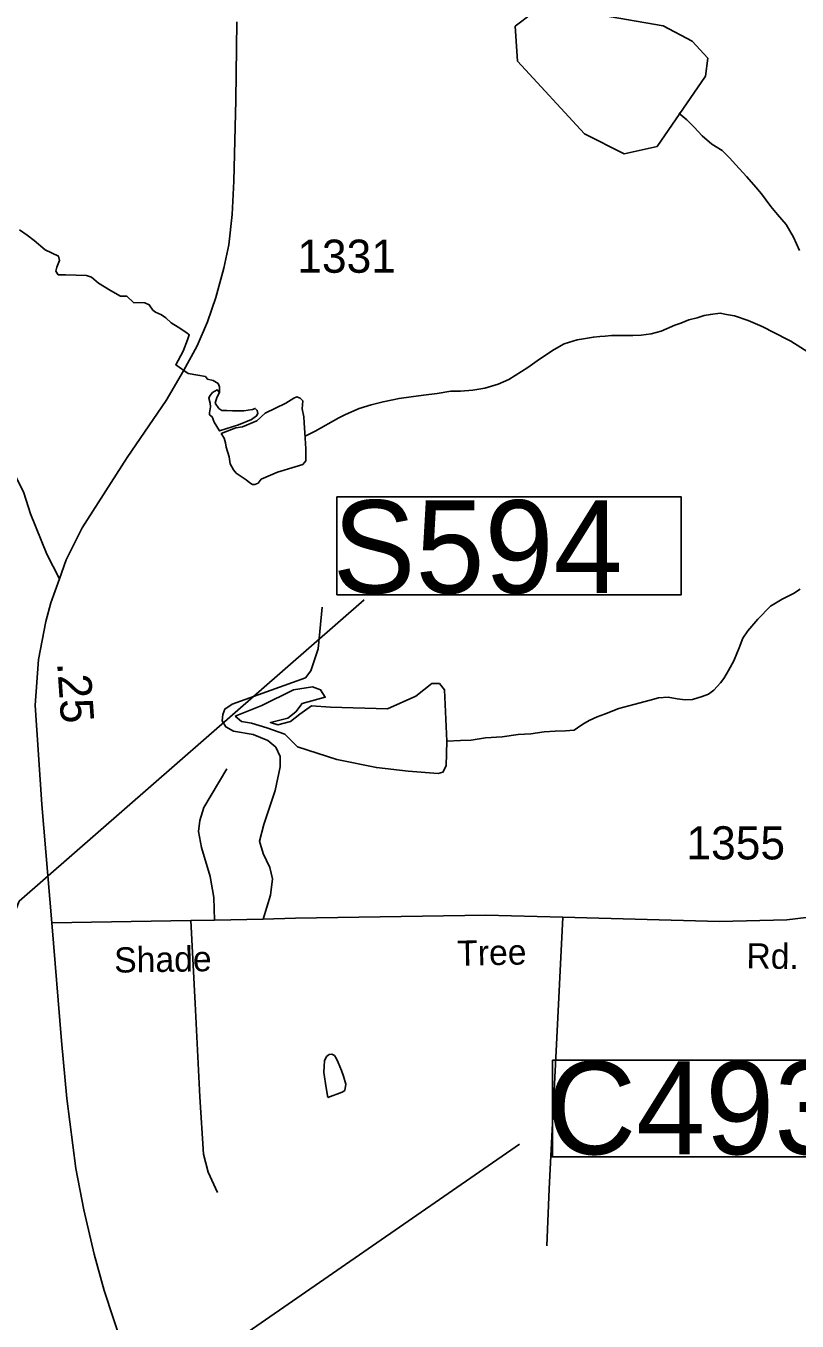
# Model space of a CAD drawing. Extents: x 2082433 to 2279600, y 546599 to 755198.
# Drawn here: x 2139789 to 2142696, y 611701 to 616585 of the extents above; entities that cross this region are included whole.
import ezdxf

# ---------------------------------------------------------------- set-up
doc = ezdxf.new("R2010")
doc.units = 0
for name, color, linetype in [('Exist Hydrographic Creek Single Shore', 7, 'Continuous'), ('Exist Hydrographic Misc Water Feature', 7, 'Continuous'), ('Exist Hydrographic Pond Over 1500 Sq Ft', 7, 'Continuous'), ('Exist Road Non-System Type 51', 7, 'Continuous'), ('Exist Road Primary Interstate Structure Culvert Number Label', 7, 'Continuous'), ('Exist Road Primary Interstate Structure Ovrhead Sign CELL', 7, 'Continuous'), ('Exist Road Primary Interstate Structure Ovrhead Sign Number Label', 7, 'Continuous'), ('Exist Road Secondary Mileage Hundredths English Label', 7, 'Continuous'), ('Exist Road Secondary Structure Culvert Number Label', 7, 'Continuous'), ('Exist Road Secondary Type 51 Attributed', 7, 'Continuous'), ('Exist Road Secondary Type 51 Label', 7, 'Continuous'), ('Exist Road Secondary Type 51 Number Label', 7, 'Continuous')]:
    doc.layers.add(name, color=color, linetype=linetype)

msp = doc.modelspace()

# ---------------------------------------------------------------- linework, layer by layer
at = {"layer": 'Exist Hydrographic Creek Single Shore'}
for points in [[(2142250.3, 616256.7), (2142280.4, 616230.7), (2142308.5, 616202.9), (2142338.4, 616171.2), (2142374.7, 616139.3), (2142412.9, 616115.3), (2142441, 616087.5), (2142465.2, 616061.6), (2142504.9, 616017.8), (2142533.2, 615986), (2142561.7, 615952.1), (2142597.4, 615904.1), (2142621.8, 615874.4), (2142654.2, 615836.7), (2142682.3, 615788.6), (2142704.7, 615738.6)], [(2139764.6, 615815.9), (2139793.1, 615796.1), (2139819.2, 615776), (2139861.2, 615740.4), (2139911.3, 615717.1), (2139915.5, 615700.6), (2139905.3, 615675.8), (2139902, 615660.6), (2139910.7, 615647), (2139937.9, 615647), (2139978.1, 615645.9), (2140016.7, 615643.7), (2140036.3, 615637.7), (2140062, 615615.2), (2140107.9, 615587.5), (2140145.8, 615565.6), (2140168.6, 615566.5), (2140194.2, 615542), (2140237.1, 615541), (2140253.4, 615533.4), (2140267, 615513.8), (2140277.4, 615506.2), (2140300.2, 615495.9), (2140316.5, 615483.9), (2140336.1, 615466), (2140362.7, 615449.1), (2140394.8, 615427.4), (2140404.5, 615420.9), (2140397.5, 615401.8), (2140381.2, 615358.4), (2140353.2, 615307.3), (2140400.5, 615274.6), (2140436.9, 615267.6), (2140465.1, 615263.5), (2140473.1, 615253.4), (2140495, 615247.5), (2140513, 615237.1), (2140519, 615223.6), (2140517.9, 615202.9)], [(2140844, 615039), (2140879.7, 615057.1), (2140967.7, 615107.5), (2140993.9, 615119.3), (2141045.6, 615141.9), (2141089.7, 615155.9), (2141135.4, 615168.1), (2141195.3, 615180.5), (2141241.4, 615186.5), (2141287.1, 615192.6), (2141339, 615199), (2141391.1, 615207.3), (2141427.2, 615207.5), (2141472.9, 615211.6), (2141518.8, 615219.6), (2141568.9, 615233.9), (2141608.9, 615252.2), (2141680.6, 615296.6), (2141724.5, 615328.4), (2141780.3, 615365), (2141818, 615386.9), (2141834.4, 615390.9), (2141866.2, 615401.1), (2141890.4, 615405.1), (2141927.9, 615411.6), (2141952.1, 615413.6), (2141972, 615415.5), (2141996.2, 615417.9), (2142033.9, 615417.9), (2142076.2, 615418), (2142108, 615418.5), (2142146.1, 615424.5), (2142183.8, 615434.6), (2142235.5, 615456.8), (2142257.6, 615464.8), (2142287.8, 615477.2), (2142319.8, 615484.9), (2142345.8, 615493.2), (2142369.4, 615497.4), (2142405.5, 615501.6), (2142429.5, 615497.6), (2142459.4, 615491.8), (2142511.7, 615473.8), (2142563.8, 615452.1), (2142660.2, 615402.7), (2142671.9, 615396.8), (2142748.1, 615349.2)], [(2141374.9, 613887.6), (2141427, 613889.9), (2141467, 613892), (2141520.9, 613900.1), (2141584.7, 613904.6), (2141644.5, 613912.6), (2141692.5, 613915), (2141743, 613923.2), (2141784.4, 613925.5), (2141822.5, 613927.4), (2141854.9, 613929.8), (2141868.7, 613937.9), (2141888.4, 613951.9), (2141912.3, 613965.8), (2141942.3, 613979.9), (2141970.4, 613990.2), (2142023.9, 614010.5), (2142079.9, 614026.8), (2142142, 614043), (2142174, 614051.1), (2142210.1, 614053.3), (2142243.9, 614047.4), (2142273.8, 614043.7), (2142301.7, 614045.5), (2142338, 614055.9), (2142362, 614065.6), (2142381.9, 614080.1), (2142407.7, 614107.8), (2142419.4, 614123.9), (2142437.7, 614154), (2142457.2, 614190.4), (2142469.1, 614218.1), (2142477.1, 614240.4), (2142491.2, 614276.5), (2142510.7, 614304.3), (2142548.2, 614348.5), (2142596.2, 614396.8), (2142640.1, 614423), (2142682.1, 614445.1), (2142708.1, 614461)]]:
    msp.add_lwpolyline(points, dxfattribs=at)
at = {"layer": 'Exist Hydrographic Misc Water Feature'}
msp.add_lwpolyline([(2140926.9, 612544.1), (2140980.8, 612564.3), (2140990.8, 612570.5), (2140994.7, 612594.2), (2140986.1, 612624.3), (2140978.3, 612646.2), (2140966.4, 612676.4), (2140958.4, 612692.2), (2140952.1, 612702.1), (2140942.2, 612708), (2140932.2, 612705.9), (2140921.9, 612698.1), (2140914.1, 612681.9), (2140912.5, 612661.8), (2140912.3, 612638), (2140920.5, 612579.9), (2140926.9, 612544.1)], dxfattribs=at)
at = {"layer": 'Exist Hydrographic Pond Over 1500 Sq Ft'}
msp.add_lwpolyline([(2142044.1, 616103.2), (2141894, 616178.4), (2141642, 616452.5), (2141633.2, 616583.9), (2141700, 616635.1), (2141958, 616626.5), (2142191.1, 616585.7), (2142300, 616527.7), (2142359.1, 616464.2), (2142351.1, 616395.5), (2142168.2, 616130.2), (2142044.1, 616103.2)], dxfattribs=at)
for points in [[(2140517.9, 615202.9), (2140508.6, 615184.4), (2140502.7, 615162.1), (2140515.7, 615142.6), (2140527.7, 615135), (2140545.6, 615135), (2140567.9, 615133.9), (2140609.7, 615133.3), (2140643.4, 615138.2), (2140653.2, 615142.6), (2140660.8, 615135.5), (2140662.5, 615123.5), (2140658.1, 615114.3), (2140638.5, 615100.7), (2140589.6, 615081.1), (2140519, 615057.8), (2140497.8, 615090.4), (2140490.7, 615111), (2140480.4, 615118.7), (2140480.4, 615125.7), (2140484.2, 615148.5), (2140483.1, 615163.2), (2140478.7, 615181.2), (2140481.5, 615190.4), (2140491.8, 615202.4), (2140509.7, 615212.7)], [(2140524.9, 615048.5), (2140579.8, 615069.7), (2140605.4, 615073.5), (2140659.7, 615096.4), (2140690.7, 615124.6), (2140768.4, 615163.2), (2140798.3, 615181.2), (2140810.3, 615187.1), (2140822.3, 615181.7), (2140832.6, 615170.8), (2140829.9, 615140.9), (2140835.8, 615111.6), (2140837.5, 615088.8), (2140840.2, 615050.2), (2140843.5, 614990.4), (2140844.3, 614945.3), (2140832.3, 614931.1), (2140804, 614921.9), (2140736.6, 614902.3), (2140675.8, 614875.7), (2140663.8, 614860.5), (2140651.9, 614856.1), (2140642.6, 614856.1), (2140632.3, 614861.6), (2140618.7, 614873.5), (2140581.2, 614899.1), (2140570.9, 614911), (2140558.4, 614933.3), (2140554.6, 614960.5), (2140543.7, 614996.4), (2140541, 615012.7), (2140536.6, 615030.6)], [(2140577.7, 613981.6), (2140677.7, 614022.9), (2140797.3, 614081.6), (2140869, 614092.4), (2140899.4, 614081.6), (2140916.8, 614053.3), (2140888.6, 614046.8), (2140829.9, 614029.4), (2140805.9, 613999), (2140775.5, 613975), (2140710.3, 613957.7), (2140738.5, 613949), (2140786.4, 613962), (2140821.2, 613990.3), (2140864.7, 614020.7), (2140936.4, 614016.4), (2141151.6, 614009.8), (2141258.2, 614057.7), (2141319, 614105.5), (2141347.3, 614105.5), (2141366.9, 614081.6), (2141374.9, 613887.6), (2141373.4, 613794.6), (2141360.4, 613770.7), (2141343, 613766.3), (2141229.9, 613775), (2141110.3, 613788.1), (2140960.3, 613818.5), (2140812.5, 613866.3), (2140764.6, 613914.2), (2140697.2, 613938.1), (2140638.5, 613955.5), (2140601.6, 613962)]]:
    msp.add_lwpolyline(points, close=True, dxfattribs=at)
at = {"layer": 'Exist Road Non-System Type 51'}
for points in [[(2140683.1, 613216.8), (2140711.1, 613306.5), (2140718, 613369.2), (2140708.8, 613411), (2140683.2, 613464.4), (2140669.3, 613510.8), (2140685.5, 613573.5), (2140728.5, 613702.3), (2140747.1, 613790.5), (2140747.1, 613830), (2140730.8, 613864.8), (2140700.6, 613890.4), (2140644.9, 613913.6), (2140570.6, 613925.2), (2140542.8, 613941.4), (2140528.9, 613964.6), (2140531.2, 613987.9), (2140538.1, 614008.8), (2140566, 614027.3), (2140842.2, 614127.1), (2140863.1, 614152.7), (2140891, 614236.2), (2140906.1, 614392.9)], [(2140499.4, 613213.2), (2140497.1, 613298.8), (2140483.2, 613377.7), (2140450.7, 613486.8), (2140439.1, 613547.1), (2140443.7, 613588.9), (2140460, 613637.7), (2140545.9, 613783.9)], [(2141813.3, 613223.8), (2141787.6, 612718.6), (2141761.8, 612199.5), (2141752.3, 611984.8)], [(2140410.5, 613211.8), (2140426.9, 612898.1), (2140444.3, 612546.4), (2140458.2, 612330.5), (2140475.7, 612262), (2140510.5, 612185.4)]]:
    msp.add_lwpolyline(points, dxfattribs=at)
at = {"layer": 'Exist Road Primary Interstate Structure Culvert Number Label'}
msp.add_line((2140411, 611512), (2141649.4, 612367.6), dxfattribs=at)
at = {"layer": 'Exist Road Primary Interstate Structure Ovrhead Sign CELL'}
msp.add_lwpolyline([(2140961.3, 614809), (2142259.1, 614809), (2142259.1, 614440.3), (2140961.3, 614440.3)], close=True, dxfattribs=at)
at = {"layer": 'Exist Road Primary Interstate Structure Ovrhead Sign Number Label'}
msp.add_lwpolyline([(2139438.7, 612459.5), (2139763.6, 613284.3), (2141063.3, 614421.5)], dxfattribs=at)
at = {"layer": 'Exist Road Secondary Structure Culvert Number Label'}
msp.add_lwpolyline([(2141773.6, 612685.2), (2143056.4, 612685.2), (2143056.4, 612320.2), (2141773.6, 612320.2)], close=True, dxfattribs=at)
at = {"layer": 'Exist Road Secondary Type 51 Attributed'}
for points in [[(2139915.2, 614500.2), (2139940.9, 614571.3), (2140000.4, 614692), (2140170, 614957.3), (2140317.3, 615173), (2140383.1, 615285), (2140434.2, 615378.9), (2140472.8, 615469.2), (2140504.6, 615561.7), (2140535.1, 615672.2), (2140553, 615759.3), (2140566.3, 615873.8), (2140572.7, 615999.8), (2140579.7, 616304.8), (2140583.9, 616600.8)], [(2139915.2, 614500.2), (2139867.5, 614593.6), (2139806.1, 614744.7), (2139780.3, 614824.1), (2139750.9, 614885.6), (2139722.1, 614934.4), (2139677.6, 615007.9), (2139614.4, 615089.8), (2139462.7, 615258.3), (2139341.1, 615391.6), (2139215.3, 615526.3), (2139114.7, 615633.9), (2139005.7, 615738.7), (2138840.7, 615885)], [(2139885.9, 613202.4), (2139848.5, 613649.1), (2139824, 614023.2), (2139835.7, 614196.3), (2139863.7, 614338.9), (2139882.4, 614409), (2139915.2, 614500.2)], [(2143042.5, 613260), (2142657.4, 613213.9), (2142403.1, 613207.7), (2141813.3, 613223.8), (2141522.6, 613231.8), (2140805.2, 613220.2), (2140683.1, 613216.8), (2140499.4, 613213.2), (2140410.5, 613211.8), (2139885.9, 613202.4)], [(2140154.8, 611598.6), (2140083.4, 611816.2), (2140046, 611953.7), (2140006.7, 612119.8), (2139977.1, 612276.4), (2139943.2, 612540.6), (2139922.4, 612757.2), (2139885.9, 613202.4)]]:
    msp.add_lwpolyline(points, dxfattribs=at)

# ---------------------------------------------------------------- texts
at = {"layer": 'Exist Road Primary Interstate Structure Ovrhead Sign CELL'}
msp.add_text('S594', height=350, dxfattribs=at).set_placement((2140945.2, 614446.4))
at = {"layer": 'Exist Road Secondary Mileage Hundredths English Label'}
msp.add_text('.25', height=125, rotation=273.9266, dxfattribs=at).set_placement((2139906.1, 614183.5))
at = {"layer": 'Exist Road Secondary Structure Culvert Number Label'}
msp.add_text('C493', height=350, dxfattribs=at).set_placement((2141751.4, 612330))
at = {"layer": 'Exist Road Secondary Type 51 Label'}
for s, rotation, p in [('Shade', 0.8996, (2140122.1, 613014.8)), ('Tree', 1.1921, (2141415.5, 613040.4)), ('Rd.', 359.2199, (2142504.4, 613031))]:
    msp.add_text(s, height=95, rotation=rotation, dxfattribs=at).set_placement(p)
at = {"layer": 'Exist Road Secondary Type 51 Number Label'}
for s, p in [('1331', (2140811.6, 615654.4)), ('1355', (2142278.7, 613441.9))]:
    msp.add_text(s, height=125, dxfattribs=at).set_placement(p)

doc.saveas('drawing.dxf')
